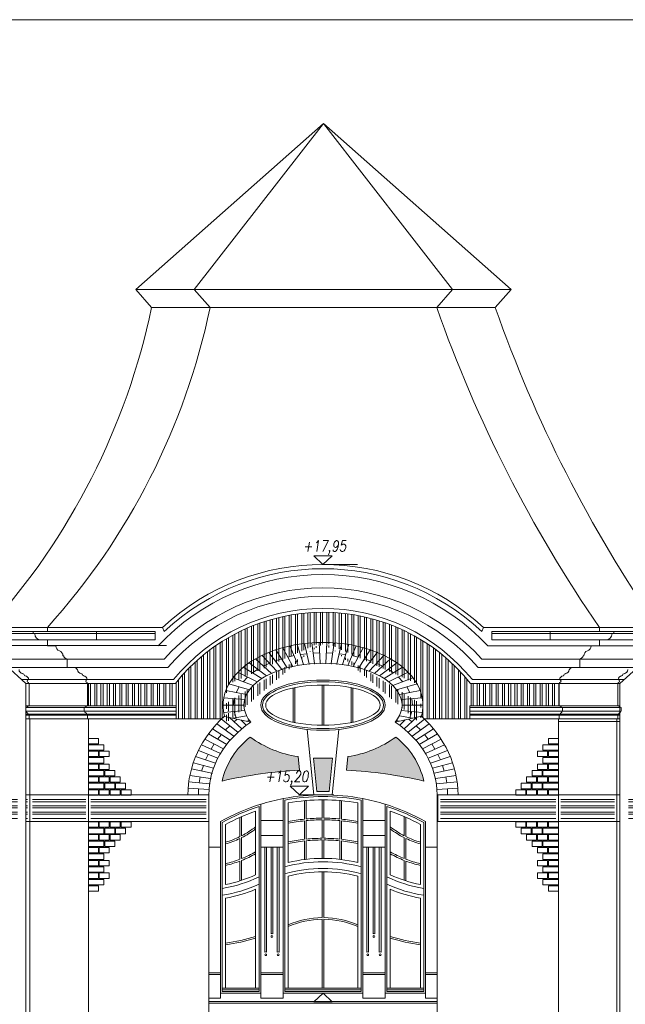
# Model space of a CAD drawing. Header units: millimetres. Extents: x 402 to 79005, y -7782 to 89952.
# Tile 387 of 426: x 47206 to 47930, y 30895 to 32072. Entities that reach past the tile are written whole.
import ezdxf

# ---------------------------------------------------------------- set-up
doc = ezdxf.new("R2010")
doc.units = ezdxf.units.MM
doc.header["$LTSCALE"] = 10
doc.linetypes.add('ACAD_ISO10W100', pattern=[18.5, 12, -3, 0.5, -3])
doc.layers.get('0').update_dxf_attribs({"lineweight": 0})
doc.layers.add('kreski', color=8, linetype='Continuous', lineweight=5)
doc.layers.add('wzmiary', color=1, linetype='ACAD_ISO10W100', lineweight=50)
doc.styles.add('ROMANS1', font='simplex.shx', dxfattribs={"width": 0.8, "oblique": 10})
pattern_1 = [(0, (45698.195, 31769.518), (2e-15, 7.5), []), (0, (45700.695, 31767.018), (2e-15, 7.5), [])]

msp = doc.modelspace()

# ---------------------------------------------------------------- hatches: boundary and pattern name
h = msp.add_hatch()
h.set_pattern_fill('AR-SAND,_O', color=8, scale=0.1)
h.set_pattern_definition([(37.5, (70388.3487, 23188.2296), (-0.1600031, 4.8941324), [0, -3.8608, 0, -4.318, 0, -4.1275]), (7.5, (70388.349, 23188.2296), (4.4952328, 7.168251), [0, -2.0828, 0, -3.4798, 0, -1.3335]), (327.5, (70385.2245, 23188.2296), (7.9099237, 0.01437185), [0, -1.27, 0, -4.572, 0, -5.969]), (317.5, (70385.2245, 23188.2296), (7.6355645, 2.2292932), [0, -0.635, 0, -2.9972, 0, -3.429])])
h.paths.add_polyline_path([(47689.306, 31161.699, 0.17354294), (47655.664, 31214.312, -0.12241257), (47598.421, 31191.012), (47596.767, 31174.819, -0.0440515)])
h.paths.add_polyline_path([(47540.576, 31174.819), (47538.922, 31191.012, -0.12241257), (47481.679, 31214.312, 0.17354294), (47448.037, 31161.699, -0.0440515)])
h.paths.add_polyline_path([(47561.284, 31149.213), (47576.057, 31149.213), (47580.113, 31188.916), (47557.23, 31188.916)])
h = msp.add_hatch()
h.set_pattern_fill('ANSI32,_O', color=8, scale=20, angle=315)
h.set_pattern_definition(pattern_1)
h.paths.add_polyline_path([(47285.172, 31142.213), (47221.172, 31142.213), (47221.172, 31116.313), (47285.172, 31116.313)])
h.paths.add_polyline_path([(47429.172, 31142.213), (47291.172, 31142.213), (47291.172, 31116.313), (47429.172, 31116.313)])
h.paths.add_polyline_path([(47213.482, 31142.213), (47213.482, 31116.313), (47215.172, 31116.313), (47215.172, 31142.213)])
h.paths.add_polyline_path([(47203.482, 31116.313), (47203.482, 31142.213), (47111.168, 31142.213), (47111.168, 31116.313)])
h = msp.add_hatch()
h.set_pattern_fill('ANSI32,_O', color=8, scale=20, angle=315)
h.set_pattern_definition(pattern_1)
h.paths.add_polyline_path([(47847.168, 31142.213), (47709.168, 31142.213), (47709.168, 31116.313), (47847.168, 31116.313)])
h.paths.add_polyline_path([(47917.168, 31142.213), (47853.168, 31142.213), (47853.168, 31116.313), (47917.168, 31116.313)])
h.paths.add_polyline_path([(47933.862, 31142.213), (47933.862, 31116.313), (48031.176, 31116.313), (48031.176, 31142.213)])
h.paths.add_polyline_path([(47923.862, 31116.313), (47923.862, 31142.213), (47923.168, 31142.213), (47923.168, 31116.313)])
at = {"layer": 'kreski'}
h = msp.add_hatch(dxfattribs=at)
h.set_pattern_fill('ANSI32', color=8, scale=20, angle=45, style=0)
h.set_pattern_definition([(90, (45698.195, 31769.518), (-7.5, 1e-15), []), (90, (45700.695, 31772.018), (-7.5, 1e-15), [])])
edge = h.paths.add_edge_path()
edge.add_line((47392.172, 31278.475), (47287.172, 31278.475))
edge.add_line((47287.172, 31278.475), (47287.172, 31251.693))
edge.add_line((47287.172, 31251.693), (47393.172, 31251.693))
edge.add_line((47393.172, 31251.693), (47393.172, 31236.193))
edge.add_line((47393.172, 31236.193), (47447.686, 31236.193))
edge.add_ellipse((47568.672, 31145.212), major_axis=(-161.5, 0.001), ratio=0.85044738, start_angle=316.88461, end_angle=318.516036, ccw=False)
edge.add_ellipse((47568.672, 31252.559), major_axis=(-119.5, 0), ratio=0.6276157, start_angle=360, end_angle=370.162457, ccw=False)
edge.add_ellipse((47568.672, 31252.559), major_axis=(-119.5, 0), ratio=0.6276157, start_angle=272.120418, end_angle=360, ccw=False)
edge.add_line((47456.137, 31277.849), (47456.193, 31277.833))
edge.add_ellipse((47568.672, 31252.559), major_axis=(-119.5, 0), ratio=0.6276157, start_angle=272.120418, end_angle=360, ccw=False)
edge.add_ellipse((47568.672, 31252.559), major_axis=(-119.5, 0), ratio=0.6276157, start_angle=267.879582, end_angle=272.120418, ccw=False)
edge.add_ellipse((47568.672, 31252.559), major_axis=(-119.5, 0), ratio=0.6276157, start_angle=180, end_angle=267.879582, ccw=False)
edge.add_line((47681.151, 31277.833), (47681.207, 31277.849))
edge.add_ellipse((47568.672, 31252.559), major_axis=(-119.5, 0), ratio=0.6276157, start_angle=180, end_angle=267.879582, ccw=False)
edge.add_ellipse((47568.672, 31252.559), major_axis=(-119.5, 0), ratio=0.6276157, start_angle=169.837296, end_angle=180, ccw=False)
edge.add_ellipse((47568.672, 31145.212), major_axis=(-161.5, 0.001), ratio=0.85044738, start_angle=581.484791, end_angle=583.253812, ccw=False)
edge.add_line((47689.657, 31236.193), (47744.172, 31236.193))
edge.add_line((47744.172, 31236.193), (47744.172, 31251.693))
edge.add_line((47744.172, 31251.693), (47851.172, 31251.693))
edge.add_line((47851.172, 31251.693), (47851.172, 31278.395))
edge.add_line((47851.172, 31278.395), (47745.234, 31278.395))
edge.add_arc((47568.671, 31138.163), 225.476, 38.457725, 141.51631)

# ---------------------------------------------------------------- linework, layer by layer
at = {"color": 7}
for p, q in [((47344.683, 31749.439), (47793.658, 31749.439)), ((47363.656, 31728.013), (47774.685, 31728.013)), ((47568.671, 31420.674), (47610.072, 31420.674)), ((45759.749, 31345.43), (47239.088, 31345.43)), ((47239.088, 31345.43), (47376.7, 31345.43)), ((49405.567, 31345.43), (47760.643, 31345.43)), ((47540.422, 31145.213), (47581.822, 31145.213))]:
    msp.add_line(p, q, dxfattribs=at)
for p, q in [((47239.088, 31340.51), (47239.088, 31345.43)), ((47376.7, 31345.43), (47378.828, 31340.579)), ((47760.643, 31345.43), (47758.515, 31340.579)), ((47899.256, 31345.43), (47899.256, 31340.51)), ((47165.923, 31323.651), (47381.639, 31323.673)), ((47971.421, 31323.51), (47765.707, 31323.51)), ((47181.245, 31307.475), (47378.694, 31307.475)), ((47956.099, 31307.475), (47758.649, 31307.475)), ((47192.361, 31297.475), (47383.231, 31297.475)), ((47944.983, 31297.475), (47754.112, 31297.475)), ((47208.48, 31282.975), (47390.014, 31282.975)), ((47392.172, 31278.475), (47213.482, 31278.475)), ((47745.171, 31278.395), (47923.862, 31278.395)), ((47928.865, 31282.975), (47747.329, 31282.975)), ((47213.482, 31251.693), (47393.172, 31251.693)), ((47393.172, 31251.693), (47393.172, 31236.193)), ((47923.862, 31251.693), (47744.172, 31251.693)), ((47744.172, 31251.693), (47744.172, 31236.193)), ((47393.172, 31249.693), (47213.482, 31249.693)), ((47213.482, 31245.193), (47393.172, 31245.193)), ((47213.482, 31241.693), (47393.172, 31241.693)), ((47213.482, 31240.693), (47393.172, 31240.693)), ((47744.172, 31249.693), (47923.862, 31249.693)), ((47923.862, 31245.193), (47744.172, 31245.193)), ((47923.862, 31241.693), (47744.172, 31241.693)), ((47923.862, 31240.693), (47744.172, 31240.693)), ((47213.482, 31236.193), (47447.686, 31236.193)), ((47923.862, 31236.193), (47689.348, 31236.193)), ((47850.172, 31232.943), (47923.862, 31232.943)), ((47557.672, 31145.213), (47549.672, 31223.551)), ((47579.672, 31145.236), (47587.672, 31223.551)), ((47432.172, 30022.713), (47432.172, 31145.213)), ((47705.172, 30022.713), (47705.172, 31145.213)), ((47494.172, 30902.213), (47494.172, 31133.925)), ((47521.172, 30902.213), (47521.172, 31140.7)), ((47616.172, 30902.213), (47616.172, 31140.7)), ((47643.172, 30902.213), (47643.172, 31133.925)), ((47446.172, 30902.213), (47446.172, 31113.313)), ((47691.172, 30902.213), (47691.172, 31113.313)), ((47446.172, 30908.213), (47494.172, 30908.213)), ((47521.172, 30902.213), (47494.172, 30902.213)), ((47616.172, 30908.213), (47521.172, 30908.213)), ((47643.172, 30902.213), (47616.172, 30902.213)), ((47691.172, 30908.213), (47643.172, 30908.213))]:
    msp.add_line(p, q)
at = {"color": 8}
for p, q in [((47567.672, 31228.562), (47567.672, 31276.556)), ((47569.672, 31228.562), (47569.672, 31276.556)), ((47532.922, 31232.087), (47532.922, 31273.031)), ((47534.922, 31231.675), (47534.922, 31273.444)), ((47602.422, 31231.675), (47602.422, 31273.444)), ((47604.422, 31232.087), (47604.422, 31273.031)), ((47546.422, 31138.223), (47546.422, 31116.193)), ((47548.422, 31138.397), (47548.422, 31116.385)), ((47567.672, 31139.233), (47567.672, 31117.303)), ((47569.672, 31139.233), (47569.672, 31117.303)), ((47588.922, 31138.397), (47588.922, 31116.385)), ((47590.922, 31138.223), (47590.922, 31116.193)), ((47469.422, 31095.295), (47469.422, 31118.232)), ((47471.422, 31096.3), (47471.422, 31119.108)), ((47521.172, 31114.593), (47494.172, 31114.593)), ((47546.422, 31114.183), (47546.422, 31092.058)), ((47548.422, 31114.376), (47548.422, 31092.273)), ((47567.672, 31115.303), (47567.672, 31093.303)), ((47569.672, 31115.303), (47569.672, 31093.303)), ((47588.922, 31114.376), (47588.922, 31092.273)), ((47590.922, 31114.183), (47590.922, 31092.058)), ((47616.172, 31114.593), (47643.172, 31114.593)), ((47665.922, 31096.3), (47665.922, 31119.108)), ((47667.922, 31095.295), (47667.922, 31118.232)), ((47469.422, 31068.161), (47469.422, 31093.073)), ((47471.422, 31068.944), (47471.422, 31094.055)), ((47521.172, 31096.593), (47494.172, 31096.593)), ((47546.422, 31090.046), (47546.422, 31067.909)), ((47548.422, 31090.263), (47548.422, 31068.154)), ((47567.672, 31091.303), (47567.672, 31069.305)), ((47569.672, 31091.303), (47569.672, 31069.301)), ((47588.922, 31090.263), (47588.922, 31068.065)), ((47590.922, 31090.046), (47590.922, 31067.811)), ((47616.172, 31096.593), (47643.172, 31096.593)), ((47665.922, 31068.944), (47665.922, 31094.055)), ((47667.922, 31068.161), (47667.922, 31093.073)), ((47446.172, 31082.593), (47432.172, 31082.593)), ((47521.172, 31082.593), (47494.172, 31082.593)), ((47567.672, 31078.086), (47567.672, 31069.305)), ((47569.672, 31078.086), (47569.672, 31069.301)), ((47643.172, 31082.593), (47616.172, 31082.593)), ((47705.172, 31082.593), (47691.172, 31082.593)), ((47469.422, 31042.427), (47469.422, 31066.022)), ((47471.422, 31043.075), (47471.422, 31066.792)), ((47665.922, 31043.075), (47665.922, 31066.792)), ((47667.922, 31042.427), (47667.922, 31066.022)), ((47567.672, 31053.303), (47567.672, 30998.421)), ((47569.672, 31053.303), (47569.672, 30998.421)), ((47567.672, 30996.421), (47567.672, 30914.213)), ((47569.672, 30996.421), (47569.672, 30914.213)), ((47446.172, 30932.213), (47432.172, 30932.213)), ((47446.172, 30930.213), (47432.172, 30930.213)), ((47521.172, 30932.213), (47494.172, 30932.213)), ((47521.172, 30930.213), (47494.172, 30930.213)), ((47643.172, 30932.213), (47616.172, 30932.213)), ((47643.172, 30930.213), (47616.172, 30930.213)), ((47705.172, 30932.213), (47691.172, 30932.213)), ((47705.172, 30930.213), (47691.172, 30930.213)), ((47705.172, 30896.213), (47432.172, 30896.213))]:
    msp.add_line(p, q, dxfattribs=at)
for points in [[(49946.685, 32072.227), (45218.631, 32072.228)], [(47213.482, 30021.56), (47213.482, 31278.475), (47165.923, 31321.259), (47165.923, 31330.51)], [(47923.862, 30021.56), (47923.862, 31278.475), (47971.421, 31321.259), (47971.421, 31330.51)], [(47446.172, 30902.213), (47432.172, 30902.213)], [(47432.172, 30898.213), (47705.172, 30898.213)], [(47691.172, 30902.213), (47705.172, 30902.213)]]:
    msp.add_lwpolyline(points)
at = {"color": 7}
for points in [[(47363.656, 31728.013), (47344.683, 31749.439), (47569.17, 31948.228), (47414.686, 31749.439), (47433.659, 31728.013)], [(47774.685, 31728.013), (47793.658, 31749.439), (47569.17, 31948.228), (47723.654, 31749.439), (47704.681, 31728.013)]]:
    msp.add_lwpolyline(points, dxfattribs=at)
for points in [[(47297.926, 31340.51), (47152.039, 31340.51), (47152.039, 31338.025), (47297.926, 31338.025)], [(47367.926, 31340.51), (47222.039, 31340.51), (47222.039, 31338.025), (47367.926, 31338.025)], [(47770.415, 31340.51), (47916.301, 31340.51), (47916.301, 31338.025), (47770.415, 31338.025)], [(47840.415, 31340.51), (47986.301, 31340.51), (47986.301, 31338.025), (47840.415, 31338.025)]]:
    msp.add_lwpolyline(points, close=True)
for points in [[(47297.926, 31330.51), (47161.555, 31330.51, -0.41421356), (47154.039, 31338.025), (47297.926, 31338.025)], [(47367.926, 31330.51), (47231.555, 31330.51, -0.41421356), (47224.039, 31338.025), (47367.926, 31338.025)], [(47770.415, 31330.51), (47906.786, 31330.51, 0.41421356), (47914.301, 31338.025), (47770.415, 31338.025)], [(47840.415, 31330.51), (47976.786, 31330.51, 0.41421356), (47984.301, 31338.025), (47840.415, 31338.025)]]:
    msp.add_lwpolyline(points, format="xyb", close=True)
for points in [[(47288.172, 30022.713), (47288.172, 31236.193), (47287.172, 31236.193), (47287.172, 31240.693), (47286.672, 31240.693), (47286.672, 31241.693), (47286.172, 31241.693, 0.27443731), (47284.928, 31243.435, -0.31983059), (47283.672, 31245.193), (47283.172, 31245.193), (47283.172, 31249.693), (47287.172, 31251.693), (47287.172, 31278.475), (47286.672, 31278.475), (47286.672, 31279.475, -1), (47286.672, 31282.975, 0.41421356), (47282.172, 31287.475), (47282.172, 31287.975), (47281.672, 31287.975, 0.41421356), (47279.672, 31289.975), (47279.672, 31290.475, -0.41421356), (47275.172, 31294.975), (47274.672, 31294.975, 0.41421356), (47272.672, 31296.975), (47272.672, 31297.475), (47262.672, 31297.475), (47262.672, 31307.475), (47261.672, 31307.475), (47261.672, 31308.43, -0.41421356), (47258.698, 31311.456), (47257.698, 31311.456, 0.31980756), (47253.413, 31317.456, -0.31983059), (47249.088, 31323.51), (47239.088, 31323.51), (47239.088, 31330.51)], [(47850.172, 30022.713), (47850.172, 31236.193), (47851.172, 31236.193), (47851.172, 31240.693), (47851.672, 31240.693), (47851.672, 31241.693), (47852.172, 31241.693, -0.27443731), (47853.416, 31243.435, 0.31983059), (47854.672, 31245.193), (47855.172, 31245.193), (47855.172, 31249.693), (47851.172, 31251.693), (47851.172, 31278.475), (47851.672, 31278.475), (47851.672, 31279.475, 1), (47851.672, 31282.975, -0.41421356), (47856.172, 31287.475), (47856.172, 31287.975), (47856.672, 31287.975, -0.41421356), (47858.672, 31289.975), (47858.672, 31290.475, 0.41421356), (47863.172, 31294.975), (47863.672, 31294.975, -0.41421356), (47865.672, 31296.975), (47865.672, 31297.475), (47875.672, 31297.475), (47875.672, 31307.475), (47876.672, 31307.475), (47876.672, 31308.43, 0.41421356), (47879.646, 31311.456), (47880.646, 31311.456, -0.31980756), (47884.931, 31317.456, 0.31983059), (47889.256, 31323.51), (47899.256, 31323.51), (47899.256, 31330.51)]]:
    msp.add_lwpolyline(points, format="xyb")
for points in [[(47218.172, 30022.713), (47218.172, 31236.193), (47217.172, 31236.193), (47217.172, 31240.693), (47216.672, 31240.693), (47216.672, 31241.693), (47216.172, 31241.693, 0.27443731), (47214.928, 31243.435, -0.31983059), (47213.672, 31245.193), (47213.172, 31245.193), (47213.172, 31249.693), (47217.172, 31251.693), (47217.172, 31278.475), (47216.672, 31278.475), (47216.672, 31279.475, -1), (47216.672, 31282.975, 0.41421356), (47212.172, 31287.475), (47212.172, 31287.975), (47211.672, 31287.975, 0.41421356), (47209.672, 31289.975), (47209.672, 31290.475, -0.41421356), (47205.172, 31294.975)], [(47920.172, 30022.713), (47920.172, 31236.193), (47921.172, 31236.193), (47921.172, 31240.693), (47921.672, 31240.693), (47921.672, 31241.693), (47922.172, 31241.693, -0.27443731), (47923.416, 31243.435, 0.31983059), (47924.672, 31245.193), (47925.172, 31245.193), (47925.172, 31249.693), (47921.172, 31251.693), (47921.172, 31278.475), (47921.672, 31278.475), (47921.672, 31279.475, 1), (47921.672, 31282.975, -0.41421356), (47926.172, 31287.475), (47926.172, 31287.975), (47926.672, 31287.975, -0.41421356), (47928.672, 31289.975), (47928.672, 31290.475, 0.41421356), (47933.172, 31294.975)]]:
    msp.add_lwpolyline(points, format="xyb", dxfattribs=at)
at = {"color": 8}
for points in [[(47538.922, 31191.012), (47540.576, 31174.819, 0.0440515), (47448.037, 31161.699, -0.17354294), (47481.679, 31214.312, 0.12241257)], [(47598.421, 31191.012), (47596.767, 31174.819, -0.0440515), (47689.306, 31161.699, 0.17354294), (47655.664, 31214.312, -0.12241257)], [(47614.172, 31139.043), (47614.172, 30910.213), (47523.172, 30910.213), (47523.172, 31139.043, -0.09216184)], [(47527.172, 31064.316), (47527.172, 31135.695, -0.08530166), (47610.172, 31135.695), (47610.172, 31064.13, 0.12247324)], [(47492.172, 31131.193), (47492.172, 30910.213), (47448.172, 30910.213), (47448.172, 31112.137, -0.04825387)], [(47488.172, 31049.717), (47488.172, 31125.633, 0.04020976), (47452.172, 31109.765), (47452.172, 31038.029, 0.06066464)], [(47645.172, 31131.193), (47645.172, 30910.213), (47689.172, 30910.213), (47689.172, 31112.137, 0.04825387)], [(47649.172, 31049.717), (47649.172, 31125.633, -0.04020976), (47685.172, 31109.765), (47685.172, 31038.029, -0.06066464)], [(47610.172, 31047.797), (47610.172, 30914.213), (47527.172, 30914.213), (47527.172, 31047.797, -0.13274334)], [(47488.172, 31032.246, -0.05448836), (47452.172, 31021.756), (47452.172, 30914.213), (47488.172, 30914.213)], [(47649.172, 31032.246, 0.05448836), (47685.172, 31021.756), (47685.172, 30914.213), (47649.172, 30914.213)]]:
    msp.add_lwpolyline(points, format="xyb", close=True, dxfattribs=at)
for points in [[(47561.284, 31149.213), (47576.057, 31149.213), (47580.113, 31188.916), (47557.23, 31188.916)], [(47492.172, 30912.213), (47492.172, 30914.213), (47448.172, 30914.213), (47448.172, 30912.213)], [(47523.172, 30912.213), (47523.172, 30914.213), (47614.172, 30914.213), (47614.172, 30912.213)], [(47645.172, 30912.213), (47645.172, 30914.213), (47689.172, 30914.213), (47689.172, 30912.213)]]:
    msp.add_lwpolyline(points, close=True, dxfattribs=at)
for points in [[(47499.047, 30957.242), (47499.047, 31082.593), (47501.297, 31082.593), (47501.297, 30957.242, 0.17157288), (47499.047, 30957.242, 0)], [(47506.547, 30979.088), (47506.547, 31082.593), (47508.797, 31082.593), (47508.797, 30979.088, 0.17157288), (47506.547, 30979.088, 0)], [(47514.047, 30957.242), (47514.047, 31082.593), (47516.297, 31082.593), (47516.297, 30957.242, 0.17157288), (47514.047, 30957.242, 0)], [(47621.047, 30957.242), (47621.047, 31082.593), (47623.297, 31082.593), (47623.297, 30957.242, 0.17157288), (47621.047, 30957.242, 0)], [(47628.547, 30979.088), (47628.547, 31082.593), (47630.797, 31082.593), (47630.797, 30979.088, 0.17157288), (47628.547, 30979.088, 0)], [(47636.047, 30957.242), (47636.047, 31082.593), (47638.297, 31082.593), (47638.297, 30957.242, 0.17157288), (47636.047, 30957.242, 0)]]:
    msp.add_lwpolyline(points, format="xyb", dxfattribs=at)
for centre in [(47507.672, 30975.906), (47629.672, 30975.906), (47500.172, 30954.06), (47500.172, 30954.06), (47515.172, 30954.06), (47515.172, 30954.06), (47622.172, 30954.06), (47622.172, 30954.06), (47637.172, 30954.06), (47637.172, 30954.06)]:
    msp.add_circle(centre, 1.125, dxfattribs=at)
at = {"color": 7}
for centre, radius, start, end in [((46559.021, 31896.46), 822.077, 317.910609, 348.176109), ((46629.025, 31896.46), 822.077, 317.910609, 348.176109), ((49241.043, 32268.601), 1628.694, 199.385044, 214.528516), ((49311.048, 32268.597), 1628.693, 199.384911, 214.52837), ((47568.671, 31138.163), 282.511, 47.19412, 132.80588)]:
    msp.add_arc(centre, radius, start, end, dxfattribs=at)
for centre, radius, start, end in [((47568.671, 31138.163), 277.511, 46.835748, 133.164252), ((47568.671, 31138.163), 270.511, 43.24925, 136.75075), ((47568.671, 31138.163), 254.476, 41.708054, 138.291946), ((47568.671, 31138.163), 244.476, 40.665837, 139.334163), ((47568.671, 31138.163), 229.976, 39.026705, 140.973295), ((47568.671, 31138.163), 225.476, 38.48369, 141.51631), ((47568.672, 30894.235), 251.001, 79.091435, 100.908565), ((47568.671, 30894.235), 251.001, 107.266194, 119.212214), ((47568.672, 30894.235), 251.001, 60.787786, 72.733806)]:
    msp.add_arc(centre, radius, start, end)
at = {"color": 8}
for centre, radius, start, end in [((47568.672, 30894.235), 251.001, 100.908565, 107.266194), ((47568.672, 30894.235), 251.001, 72.733806, 79.091435), ((47568.672, 30894.235), 223.071, 95.724428, 100.721733), ((47568.672, 30894.235), 221.071, 95.776391, 100.819895), ((47568.672, 30894.235), 223.071, 90.256851, 95.208379), ((47568.672, 30894.235), 221.071, 90.259174, 95.255631), ((47568.672, 30894.235), 223.071, 84.791623, 89.743149), ((47568.672, 30894.235), 221.071, 84.744371, 89.740826), ((47568.672, 30894.235), 223.071, 79.278267, 84.275574), ((47568.672, 30894.235), 221.071, 79.180105, 84.223611), ((47422.12, 31191.886), 107.552, 297.283967, 307.889473), ((47422.12, 31191.886), 109.552, 296.74575, 307.079911), ((47715.224, 31191.886), 107.552, 232.110527, 242.716033), ((47715.224, 31191.886), 109.552, 232.920089, 243.25425), ((47422.12, 31191.886), 107.552, 286.225405, 296.091449), ((47422.12, 31191.886), 109.552, 285.921243, 295.580319), ((47568.672, 30894.235), 199.071, 96.417307, 102.0326), ((47568.672, 30894.235), 197.071, 96.482711, 102.156571), ((47568.672, 30894.235), 199.071, 90.287817, 95.838365), ((47568.672, 30894.235), 197.071, 90.290738, 95.897825), ((47568.672, 30894.235), 199.071, 84.161637, 89.712183), ((47568.672, 30894.235), 197.071, 84.102177, 89.709262), ((47568.672, 30894.235), 199.071, 77.9674, 83.582696), ((47568.672, 30894.235), 197.071, 77.843429, 83.517291), ((47715.224, 31191.886), 107.552, 243.908551, 253.774595), ((47715.224, 31191.886), 109.552, 244.419681, 254.078757), ((47422.12, 31191.886), 132.459, 291.851514, 299.911143), ((47422.12, 31191.886), 134.459, 291.510159, 299.422058), ((47715.224, 31191.886), 132.459, 240.088857, 248.148486), ((47715.224, 31191.886), 134.459, 240.577942, 248.489841), ((47422.12, 31191.886), 132.459, 283.113153, 290.922418), ((47422.12, 31191.886), 134.459, 282.914704, 290.596949), ((47568.672, 30894.235), 171.071, 74.575327, 105.424673), ((47715.224, 31191.886), 132.459, 249.077582, 256.886847), ((47715.224, 31191.886), 134.459, 249.403051, 257.085296), ((47568.672, 30894.235), 163.071, 73.798314, 106.201686), ((47422.12, 31191.886), 160.763, 279.325901, 295.83264), ((47715.224, 31191.886), 160.763, 244.16736, 260.674099), ((47422.184, 31191.684), 168.553, 278.869248, 294.533494), ((47715.16, 31191.684), 168.553, 245.466506, 261.130752), ((47568.672, 30894.235), 104.191, 90.54992, 113.472392), ((47568.672, 30894.235), 102.191, 90.560683, 113.960233), ((47568.672, 30894.235), 104.191, 66.527608, 89.45008), ((47568.672, 30894.235), 102.191, 66.039767, 89.439317), ((47422.12, 31191.886), 225.854, 277.646339, 287.004863), ((47422.12, 31191.886), 227.854, 277.578827, 286.851123), ((47715.224, 31191.886), 225.854, 252.995137, 262.353661), ((47715.224, 31191.886), 227.854, 253.148877, 262.421173)]:
    msp.add_arc(centre, radius, start, end, dxfattribs=at)
for centre, major_axis, ratio, start_param, end_param in [((47568.672, 31252.559), (-94.5, 0), 0.5291005, 2.72290449, 6.70187347), ((47568.672, 31145.212), (136.5, -0.001), 0.82305679, 2.25558868, 3.14159129), ((47568.672, 31145.212), (136.5, -0.001), 0.82305679, 6.28320159, 7.16920111)]:
    msp.add_ellipse(centre, major_axis=major_axis, ratio=ratio, start_param=start_param, end_param=end_param)
msp.add_ellipse((47568.672, 31252.559), major_axis=(-74.5, 0), ratio=0.40268456)
for major_axis, ratio in [((-72.5, 0), 0.38620331), ((-68.5, 0), 0.35035968)]:
    msp.add_ellipse((47568.672, 31252.559), major_axis=major_axis, ratio=ratio, dxfattribs=at)
for p in [(47552.097, 31301.784), (47558.717, 31302.281), (47565.352, 31302.528), (47571.992, 31302.528), (47578.627, 31302.281), (47585.247, 31301.784)]:
    msp.add_point(p, dxfattribs=at)
for p in [(47435.814, 31170.992), (47433.091, 31158.229), (47434.232, 31164.658), (47432.402, 31151.737)]:
    msp.add_point(p)
at = {"layer": 'kreski'}
for p, q in [((47520.592, 31321.221), (47532.424, 31298.735)), ((47529.176, 31323.344), (47538.938, 31300.02)), ((47537.858, 31325.023), (47545.5, 31301.033)), ((47546.613, 31326.27), (47552.097, 31301.784)), ((47555.417, 31327.096), (47558.717, 31302.281)), ((47564.251, 31327.508), (47565.352, 31302.528)), ((47573.094, 31327.508), (47571.992, 31302.528)), ((47581.927, 31327.096), (47578.627, 31302.281)), ((47590.731, 31326.27), (47585.247, 31301.784)), ((47599.486, 31325.023), (47591.844, 31301.033)), ((47608.168, 31323.344), (47598.406, 31300.02)), ((47616.752, 31321.221), (47604.92, 31298.735)), ((47495.761, 31311.981), (47513.34, 31293.092)), ((47503.844, 31315.564), (47519.604, 31295.291)), ((47525.974, 31297.164), (47512.136, 31318.635)), ((47526.508, 31309.978), (47534.057, 31311.682)), ((47541.679, 31313.028), (47549.355, 31314.027)), ((47557.067, 31314.689), (47564.801, 31315.018)), ((47580.277, 31314.689), (47572.543, 31315.018)), ((47595.665, 31313.028), (47587.989, 31314.027)), ((47610.836, 31309.978), (47603.287, 31311.682)), ((47611.37, 31297.164), (47625.208, 31318.635)), ((47633.5, 31315.564), (47617.74, 31295.291)), ((47641.584, 31311.981), (47624.004, 31293.092)), ((47495.542, 31284.227), (47473.395, 31297.828)), ((47480.454, 31303.151), (47501.26, 31287.599)), ((47487.94, 31307.856), (47507.211, 31290.54)), ((47497.576, 31299.198), (47504.55, 31302.537)), ((47511.724, 31305.427), (47519.055, 31307.899)), ((47625.62, 31305.427), (47618.289, 31307.899)), ((47649.404, 31307.856), (47630.133, 31290.54)), ((47639.768, 31299.198), (47632.794, 31302.537)), ((47656.89, 31303.151), (47636.085, 31287.599)), ((47641.802, 31284.227), (47663.949, 31297.828)), ((47466.883, 31291.851), (47490.14, 31280.37)), ((47473.123, 31280.58), (47478.511, 31286.111)), ((47484.469, 31291.028), (47490.857, 31295.375)), ((47652.875, 31291.028), (47646.487, 31295.375)), ((47670.461, 31291.851), (47647.204, 31280.37)), ((47664.221, 31280.58), (47658.833, 31286.111)), ((47456.166, 31277.841), (47480.812, 31270.97)), ((47485.172, 31275.971), (47461.074, 31285.189)), ((47464.852, 31267.596), (47468.489, 31274.406)), ((47652.173, 31275.971), (47676.27, 31285.189)), ((47681.178, 31277.841), (47656.532, 31270.97)), ((47672.492, 31267.596), (47668.855, 31274.406)), ((47477.311, 31265.339), (47452.392, 31269.853)), ((47660.033, 31265.339), (47684.952, 31269.853)), ((47449.172, 31252.559), (47474.172, 31252.559)), ((47449.996, 31261.352), (47474.992, 31259.131)), ((47461.672, 31252.559), (47462.494, 31260.241)), ((47687.348, 31261.352), (47662.352, 31259.131)), ((47663.172, 31252.559), (47688.172, 31252.559)), ((47675.672, 31252.559), (47674.85, 31260.241)), ((47449.996, 31243.767), (47474.992, 31245.987)), ((47450.781, 31239.085), (47482.335, 31232.231)), ((47477.311, 31239.779), (47461.102, 31236.843)), ((47464.852, 31237.522), (47462.494, 31244.877)), ((47686.297, 31239.326), (47655.009, 31232.231)), ((47660.033, 31239.779), (47675.746, 31236.933)), ((47687.348, 31243.767), (47662.352, 31245.987)), ((47672.492, 31237.522), (47674.85, 31244.877)), ((47441.854, 31230.254), (47462.17, 31215.483)), ((47447.335, 31235.853), (47466.85, 31220.036)), ((47452.012, 31222.869), (47457.093, 31227.945)), ((47456.867, 31237.763), (47471.766, 31224.334)), ((47462.436, 31232.744), (47466.149, 31235.747)), ((47470.468, 31234.809), (47476.895, 31228.374)), ((47477.614, 31233.256), (47480.812, 31234.148)), ((47659.73, 31233.256), (47656.532, 31234.148)), ((47666.875, 31234.809), (47660.448, 31228.374)), ((47680.476, 31237.763), (47665.577, 31224.334)), ((47690.008, 31235.853), (47670.493, 31220.036)), ((47674.907, 31232.744), (47671.194, 31235.747)), ((47695.489, 31230.254), (47675.173, 31215.483)), ((47685.331, 31222.869), (47680.25, 31227.945)), ((47431.858, 31218.193), (47453.598, 31205.639)), ((47436.687, 31224.364), (47457.745, 31210.682)), ((47442.728, 31211.916), (47447.216, 31217.523)), ((47700.656, 31224.364), (47679.598, 31210.682)), ((47705.485, 31218.193), (47683.745, 31205.639)), ((47694.615, 31211.916), (47690.127, 31217.523)), ((47423.313, 31205.065), (47446.228, 31194.866)), ((47427.392, 31211.755), (47449.751, 31200.363)), ((47434.771, 31199.966), (47438.572, 31206.059)), ((47709.951, 31211.755), (47687.592, 31200.363)), ((47714.03, 31205.065), (47691.115, 31194.866)), ((47702.572, 31199.966), (47698.771, 31206.059)), ((47419.646, 31198.141), (47443.051, 31189.162)), ((47428.327, 31187.136), (47431.348, 31193.652)), ((47717.697, 31198.141), (47694.292, 31189.162)), ((47709.016, 31187.136), (47705.995, 31193.652)), ((47413.635, 31183.677), (47437.823, 31177.204)), ((47416.412, 31191.004), (47440.242, 31183.268)), ((47423.574, 31173.59), (47425.729, 31180.441)), ((47720.931, 31191.004), (47697.101, 31183.268)), ((47723.708, 31183.677), (47699.52, 31177.204)), ((47713.769, 31173.59), (47711.614, 31180.441)), ((47409.524, 31168.565), (47434.232, 31164.658)), ((47411.333, 31176.188), (47435.814, 31170.992)), ((47726.01, 31176.188), (47701.529, 31170.992)), ((47727.819, 31168.565), (47703.111, 31164.658)), ((47408.221, 31160.839), (47433.091, 31158.229)), ((47420.656, 31159.534), (47421.878, 31166.611)), ((47729.122, 31160.839), (47704.252, 31158.229)), ((47716.687, 31159.534), (47715.465, 31166.611)), ((47407.172, 31145.213), (47432.172, 31145.213)), ((47407.435, 31153.043), (47432.402, 31151.737)), ((47419.672, 31145.212), (47419.919, 31152.39)), ((47729.908, 31153.043), (47704.941, 31151.737)), ((47705.172, 31145.211), (47730.172, 31145.211)), ((47717.671, 31145.212), (47717.424, 31152.39))]:
    msp.add_line(p, q, dxfattribs=at)
for points in [[(47288.172, 31206.048), (47300.172, 31206.048), (47300.172, 31212.548), (47288.172, 31212.548)], [(47288.172, 31198.633), (47306.672, 31198.633), (47306.672, 31205.133), (47288.172, 31205.133)], [(47850.172, 31198.633), (47831.672, 31198.633), (47831.672, 31205.133), (47850.172, 31205.133)], [(47850.172, 31206.048), (47838.172, 31206.048), (47838.172, 31212.548), (47850.172, 31212.548)], [(47288.172, 31190.953), (47300.172, 31190.953), (47300.172, 31197.453), (47288.172, 31197.453)], [(47301.172, 31190.953), (47313.172, 31190.953), (47313.172, 31197.453), (47301.172, 31197.453)], [(47837.172, 31190.953), (47825.172, 31190.953), (47825.172, 31197.453), (47837.172, 31197.453)], [(47850.172, 31190.953), (47838.172, 31190.953), (47838.172, 31197.453), (47850.172, 31197.453)], [(47288.172, 31183.273), (47306.672, 31183.273), (47306.672, 31189.773), (47288.172, 31189.773)], [(47288.172, 31175.593), (47300.172, 31175.593), (47300.172, 31182.093), (47288.172, 31182.093)], [(47301.172, 31175.593), (47313.172, 31175.593), (47313.172, 31182.093), (47301.172, 31182.093)], [(47837.172, 31175.593), (47825.172, 31175.593), (47825.172, 31182.093), (47837.172, 31182.093)], [(47850.172, 31183.273), (47831.672, 31183.273), (47831.672, 31189.773), (47850.172, 31189.773)], [(47850.172, 31175.593), (47838.172, 31175.593), (47838.172, 31182.093), (47850.172, 31182.093)], [(47288.172, 31167.913), (47306.672, 31167.913), (47306.672, 31174.413), (47288.172, 31174.413)], [(47307.672, 31167.913), (47319.672, 31167.913), (47319.672, 31174.413), (47307.672, 31174.413)], [(47830.672, 31167.913), (47818.672, 31167.913), (47818.672, 31174.413), (47830.672, 31174.413)], [(47850.172, 31167.913), (47831.672, 31167.913), (47831.672, 31174.413), (47850.172, 31174.413)], [(47288.172, 31160.233), (47300.172, 31160.233), (47300.172, 31166.733), (47288.172, 31166.733)], [(47288.172, 31152.553), (47306.672, 31152.553), (47306.672, 31159.053), (47288.172, 31159.053)], [(47301.172, 31160.233), (47313.172, 31160.233), (47313.172, 31166.733), (47301.172, 31166.733)], [(47307.672, 31152.553), (47319.672, 31152.553), (47319.672, 31159.053), (47307.672, 31159.053)], [(47314.172, 31160.233), (47326.172, 31160.233), (47326.172, 31166.733), (47314.172, 31166.733)], [(47320.672, 31152.553), (47332.672, 31152.553), (47332.672, 31159.053), (47320.672, 31159.053)], [(47817.672, 31152.553), (47805.672, 31152.553), (47805.672, 31159.053), (47817.672, 31159.053)], [(47824.172, 31160.233), (47812.172, 31160.233), (47812.172, 31166.733), (47824.172, 31166.733)], [(47830.672, 31152.553), (47818.672, 31152.553), (47818.672, 31159.053), (47830.672, 31159.053)], [(47837.172, 31160.233), (47825.172, 31160.233), (47825.172, 31166.733), (47837.172, 31166.733)], [(47850.172, 31152.553), (47831.672, 31152.553), (47831.672, 31159.053), (47850.172, 31159.053)], [(47850.172, 31160.233), (47838.172, 31160.233), (47838.172, 31166.733), (47850.172, 31166.733)], [(47288.172, 31145.213), (47218.172, 31145.213), (47218.172, 31113.313), (47288.172, 31113.313)], [(47288.172, 31144.873), (47300.172, 31144.873), (47300.172, 31151.373), (47288.172, 31151.373)], [(47432.172, 31145.213), (47288.172, 31145.213), (47288.172, 31113.313), (47432.172, 31113.313)], [(47301.172, 31144.873), (47313.172, 31144.873), (47313.172, 31151.373), (47301.172, 31151.373)], [(47314.172, 31144.873), (47326.172, 31144.873), (47326.172, 31151.373), (47314.172, 31151.373)], [(47327.172, 31144.873), (47339.172, 31144.873), (47339.172, 31151.373), (47327.172, 31151.373)], [(47706.168, 31145.213), (47850.168, 31145.213), (47850.168, 31113.313), (47706.168, 31113.313)], [(47811.172, 31144.873), (47799.172, 31144.873), (47799.172, 31151.373), (47811.172, 31151.373)], [(47824.172, 31144.873), (47812.172, 31144.873), (47812.172, 31151.373), (47824.172, 31151.373)], [(47837.172, 31144.873), (47825.172, 31144.873), (47825.172, 31151.373), (47837.172, 31151.373)], [(47850.172, 31144.873), (47838.172, 31144.873), (47838.172, 31151.373), (47850.172, 31151.373)], [(47850.168, 31145.213), (47920.168, 31145.213), (47920.168, 31113.313), (47850.168, 31113.313)], [(47288.172, 31112.973), (47300.172, 31112.973), (47300.172, 31106.473), (47288.172, 31106.473)], [(47301.172, 31112.973), (47313.172, 31112.973), (47313.172, 31106.473), (47301.172, 31106.473)], [(47314.172, 31112.973), (47326.172, 31112.973), (47326.172, 31106.473), (47314.172, 31106.473)], [(47327.172, 31112.973), (47339.172, 31112.973), (47339.172, 31106.473), (47327.172, 31106.473)], [(47811.172, 31112.973), (47799.172, 31112.973), (47799.172, 31106.473), (47811.172, 31106.473)], [(47824.172, 31112.973), (47812.172, 31112.973), (47812.172, 31106.473), (47824.172, 31106.473)], [(47837.172, 31112.973), (47825.172, 31112.973), (47825.172, 31106.473), (47837.172, 31106.473)], [(47850.172, 31112.973), (47838.172, 31112.973), (47838.172, 31106.473), (47850.172, 31106.473)], [(47288.172, 31105.293), (47306.672, 31105.293), (47306.672, 31098.793), (47288.172, 31098.793)], [(47288.172, 31097.613), (47300.172, 31097.613), (47300.172, 31091.113), (47288.172, 31091.113)], [(47301.172, 31097.613), (47313.172, 31097.613), (47313.172, 31091.113), (47301.172, 31091.113)], [(47307.672, 31105.293), (47319.672, 31105.293), (47319.672, 31098.793), (47307.672, 31098.793)], [(47314.172, 31097.613), (47326.172, 31097.613), (47326.172, 31091.113), (47314.172, 31091.113)], [(47320.672, 31105.293), (47332.672, 31105.293), (47332.672, 31098.793), (47320.672, 31098.793)], [(47817.672, 31105.293), (47805.672, 31105.293), (47805.672, 31098.793), (47817.672, 31098.793)], [(47824.172, 31097.613), (47812.172, 31097.613), (47812.172, 31091.113), (47824.172, 31091.113)], [(47830.672, 31105.293), (47818.672, 31105.293), (47818.672, 31098.793), (47830.672, 31098.793)], [(47837.172, 31097.613), (47825.172, 31097.613), (47825.172, 31091.113), (47837.172, 31091.113)], [(47850.172, 31105.293), (47831.672, 31105.293), (47831.672, 31098.793), (47850.172, 31098.793)], [(47850.172, 31097.613), (47838.172, 31097.613), (47838.172, 31091.113), (47850.172, 31091.113)], [(47288.172, 31089.933), (47306.672, 31089.933), (47306.672, 31083.433), (47288.172, 31083.433)], [(47307.672, 31089.933), (47319.672, 31089.933), (47319.672, 31083.433), (47307.672, 31083.433)], [(47830.672, 31089.933), (47818.672, 31089.933), (47818.672, 31083.433), (47830.672, 31083.433)], [(47850.172, 31089.933), (47831.672, 31089.933), (47831.672, 31083.433), (47850.172, 31083.433)], [(47288.172, 31082.253), (47300.172, 31082.253), (47300.172, 31075.753), (47288.172, 31075.753)], [(47288.172, 31074.573), (47306.672, 31074.573), (47306.672, 31068.073), (47288.172, 31068.073)], [(47301.172, 31082.253), (47313.172, 31082.253), (47313.172, 31075.753), (47301.172, 31075.753)], [(47837.172, 31082.253), (47825.172, 31082.253), (47825.172, 31075.753), (47837.172, 31075.753)], [(47850.172, 31074.573), (47831.672, 31074.573), (47831.672, 31068.073), (47850.172, 31068.073)], [(47850.172, 31082.253), (47838.172, 31082.253), (47838.172, 31075.753), (47850.172, 31075.753)], [(47288.172, 31066.893), (47300.172, 31066.893), (47300.172, 31060.393), (47288.172, 31060.393)], [(47301.172, 31066.893), (47313.172, 31066.893), (47313.172, 31060.393), (47301.172, 31060.393)], [(47837.172, 31066.893), (47825.172, 31066.893), (47825.172, 31060.393), (47837.172, 31060.393)], [(47850.172, 31066.893), (47838.172, 31066.893), (47838.172, 31060.393), (47850.172, 31060.393)], [(47288.172, 31059.213), (47306.672, 31059.213), (47306.672, 31052.713), (47288.172, 31052.713)], [(47288.172, 31051.797), (47300.172, 31051.797), (47300.172, 31045.297), (47288.172, 31045.297)], [(47301.172, 31051.797), (47313.172, 31051.797), (47313.172, 31045.297), (47301.172, 31045.297)], [(47837.172, 31051.797), (47825.172, 31051.797), (47825.172, 31045.297), (47837.172, 31045.297)], [(47850.172, 31059.213), (47831.672, 31059.213), (47831.672, 31052.713), (47850.172, 31052.713)], [(47850.172, 31051.797), (47838.172, 31051.797), (47838.172, 31045.297), (47850.172, 31045.297)], [(47288.172, 31044.117), (47306.672, 31044.117), (47306.672, 31037.617), (47288.172, 31037.617)], [(47850.172, 31044.117), (47831.672, 31044.117), (47831.672, 31037.617), (47850.172, 31037.617)], [(47288.172, 31036.437), (47300.172, 31036.437), (47300.172, 31029.937), (47288.172, 31029.937)], [(47850.172, 31036.437), (47838.172, 31036.437), (47838.172, 31029.937), (47850.172, 31029.937)]]:
    msp.add_lwpolyline(points, close=True, dxfattribs=at)
for points in [[(47213.482, 31113.313), (47218.172, 31113.313), (47218.172, 31145.213), (47213.482, 31145.213)], [(47923.862, 31113.313), (47920.168, 31113.313), (47920.168, 31145.213), (47923.862, 31145.213)]]:
    msp.add_lwpolyline(points, dxfattribs=at)
for centre, major_axis, ratio, start_param, end_param in [((47568.672, 31252.559), (-119.5, 0), 0.6276157, 2.96422, 6.46055364), ((47568.672, 31145.212), (-161.5, 0.001), 0.85044738, 5.52827512, 6.28318531), ((47568.672, 31145.212), (-161.5, 0.001), 0.85044738, 9.42479239, 10.17969939)]:
    msp.add_ellipse(centre, major_axis=major_axis, ratio=ratio, start_param=start_param, end_param=end_param, dxfattribs=at)
for p in [(47633.5, 31315.564), (47633.5, 31315.564), (47641.584, 31311.981), (47641.584, 31311.981), (47649.404, 31307.856), (47649.404, 31307.856), (47656.89, 31303.151), (47656.89, 31303.151), (47663.949, 31297.828), (47663.949, 31297.828), (47670.461, 31291.851), (47670.461, 31291.851)]:
    msp.add_point(p, dxfattribs=at)
at = {"layer": 'wzmiary', "color": 7, "linetype": 'Continuous', "lineweight": 9, "ltscale": 100}
for points in [[(47557.78, 31431.087), (47568.671, 31420.674), (47579.563, 31431.087), (47557.78, 31431.087)], [(47529.531, 31155.625), (47540.422, 31145.213), (47551.313, 31155.625), (47529.531, 31155.625)], [(47557.804, 30897.8), (47568.695, 30908.213), (47579.586, 30897.8), (47557.804, 30897.8)]]:
    msp.add_lwpolyline(points, dxfattribs=at)

# ---------------------------------------------------------------- texts
at = {"layer": 'wzmiary', "color": 7, "linetype": 'Continuous', "lineweight": 9, "ltscale": 100, "char_height": 13, "width": 242.53427, "attachment_point": 1, "style": 'ROMANS1'}
for s, insert in [('+17,95', (47544.716, 31449.229)), ('+15,20', (47499.437, 31173.767))]:
    msp.add_mtext(s, dxfattribs=dict(at, insert=insert))

doc.saveas('drawing.dxf')
